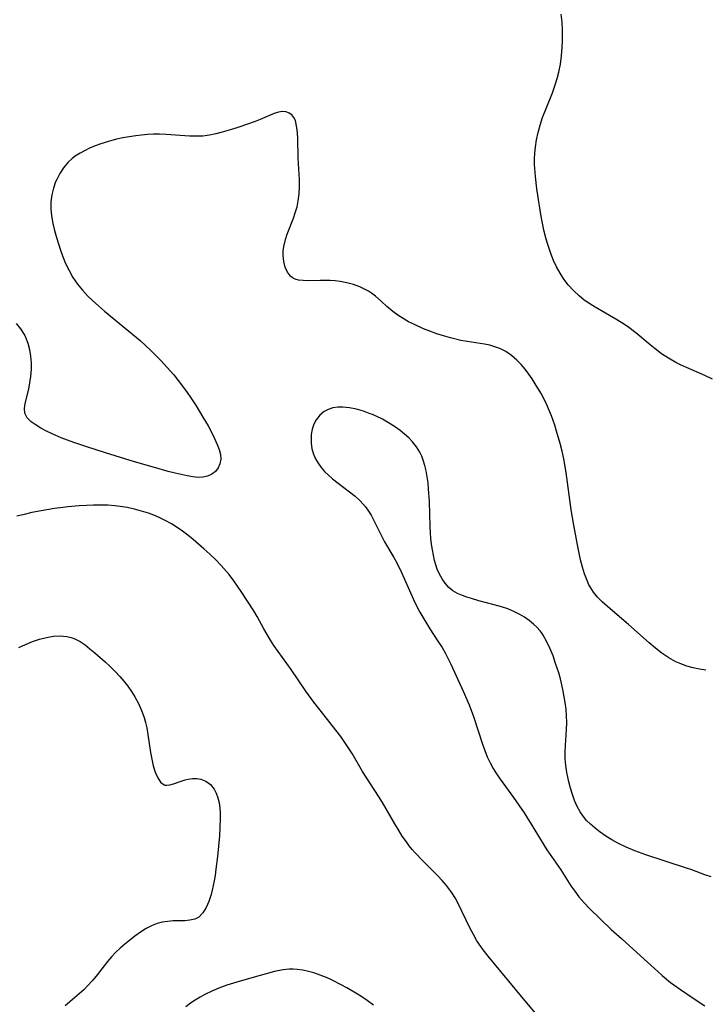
# Model space of a CAD drawing. Header units: metres. Extents: x 1073367 to 1082519, y 1569854 to 1574957.
# Tile 283 of 656: x 1076266 to 1076426, y 1572586 to 1572816. Entities that reach past the tile are written whole.
import ezdxf

# ---------------------------------------------------------------- set-up
doc = ezdxf.new("R2010")
doc.units = ezdxf.units.M
doc.layers.add('CGG_CurvaNivelLidar_v1', color=253, linetype='Continuous', lineweight=30)

msp = doc.modelspace()

# ---------------------------------------------------------------- linework, layer by layer
at = {"layer": 'CGG_CurvaNivelLidar_v1'}
for p, q in [((1076392.3981, 1572815.5366, 68.5), (1076392.1912, 1572817.3766, 68.5)), ((1076392.5094, 1572813.6656, 68.5), (1076392.3981, 1572815.5366, 68.5)), ((1076392.5308, 1572812.3334, 68.5), (1076392.5094, 1572813.6656, 68.5)), ((1076392.5079, 1572810.996, 68.5), (1076392.5308, 1572812.3334, 68.5)), ((1076392.2666, 1572807.6509, 68.5), (1076392.4427, 1572809.6568, 68.5)), ((1076392.4427, 1572809.6568, 68.5), (1076392.5079, 1572810.996, 68.5)), ((1076392.0056, 1572805.7246, 68.5), (1076392.2666, 1572807.6509, 68.5)), ((1076391.6404, 1572803.8186, 68.5), (1076392.0056, 1572805.7246, 68.5)), ((1076390.818, 1572800.8667, 68.5), (1076391.2658, 1572802.3324, 68.5)), ((1076391.2658, 1572802.3324, 68.5), (1076391.6404, 1572803.8186, 68.5)), ((1076390.1505, 1572799.0163, 68.5), (1076390.818, 1572800.8667, 68.5)), ((1076388.6748, 1572795.376, 68.5), (1076390.1505, 1572799.0163, 68.5)), ((1076387.8595, 1572793.2708, 68.5), (1076388.6748, 1572795.376, 68.5)), ((1076321.8901, 1572792.7834, 69), (1076320.7421, 1572792.3181, 69)), ((1076325.1134, 1572794.1977, 69), (1076321.8901, 1572792.7834, 69)), ((1076326.1515, 1572794.5277, 69), (1076325.1134, 1572794.1977, 69)), ((1076327.0893, 1572794.646, 69), (1076326.1515, 1572794.5277, 69)), ((1076327.9709, 1572794.5563, 69), (1076327.0893, 1572794.646, 69)), ((1076328.6706, 1572794.2932, 69), (1076327.9709, 1572794.5563, 69)), ((1076329.2707, 1572793.8581, 69), (1076328.6706, 1572794.2932, 69)), ((1076329.7456, 1572793.2595, 69), (1076329.2707, 1572793.8581, 69)), ((1076330.0965, 1572792.5208, 69), (1076329.7456, 1572793.2595, 69)), ((1076387.2644, 1572791.4447, 68.5), (1076387.8595, 1572793.2708, 68.5)), ((1076316.911, 1572790.9963, 69), (1076315.2025, 1572790.4433, 69)), ((1076320.7421, 1572792.3181, 69), (1076316.911, 1572790.9963, 69)), ((1076330.3168, 1572791.7373, 69), (1076330.0965, 1572792.5208, 69)), ((1076330.4649, 1572790.8708, 69), (1076330.3168, 1572791.7373, 69)), ((1076330.5923, 1572789.646, 69), (1076330.4649, 1572790.8708, 69)), ((1076386.8119, 1572789.7397, 68.5), (1076387.2644, 1572791.4447, 68.5)), ((1076288.3285, 1572788.1607, 69), (1076286.4649, 1572787.6781, 69)), ((1076289.8071, 1572788.4751, 69), (1076288.3285, 1572788.1607, 69)), ((1076291.2979, 1572788.7403, 69), (1076289.8071, 1572788.4751, 69)), ((1076292.7959, 1572788.9614, 69), (1076291.2979, 1572788.7403, 69)), ((1076294.1929, 1572789.1285, 69), (1076292.7959, 1572788.9614, 69)), ((1076295.5827, 1572789.2519, 69), (1076294.1929, 1572789.1285, 69)), ((1076296.9716, 1572789.3273, 69), (1076295.5827, 1572789.2519, 69)), ((1076298.3576, 1572789.3482, 69), (1076296.9716, 1572789.3273, 69)), ((1076299.9003, 1572789.3042, 69), (1076298.3576, 1572789.3482, 69)), ((1076305.3643, 1572788.9235, 69), (1076299.9003, 1572789.3042, 69)), ((1076306.949, 1572788.8709, 69), (1076305.3643, 1572788.9235, 69)), ((1076308.5198, 1572788.9255, 69), (1076306.949, 1572788.8709, 69)), ((1076310.0201, 1572789.1151, 69), (1076308.5198, 1572788.9255, 69)), ((1076311.5105, 1572789.4159, 69), (1076310.0201, 1572789.1151, 69)), ((1076312.9938, 1572789.7931, 69), (1076311.5105, 1572789.4159, 69)), ((1076315.2025, 1572790.4433, 69), (1076312.9938, 1572789.7931, 69)), ((1076330.6709, 1572788.3306, 69), (1076330.5923, 1572789.646, 69)), ((1076330.7878, 1572783.7918, 69), (1076330.6709, 1572788.3306, 69)), ((1076386.4479, 1572788.0253, 68.5), (1076386.8119, 1572789.7397, 68.5)), ((1076282.0446, 1572786.084, 69), (1076280.8102, 1572785.4885, 69)), ((1076283.3245, 1572786.6214, 69), (1076282.0446, 1572786.084, 69)), ((1076284.6409, 1572787.1053, 69), (1076283.3245, 1572786.6214, 69)), ((1076286.4649, 1572787.6781, 69), (1076284.6409, 1572787.1053, 69)), ((1076386.0163, 1572784.9279, 68.5), (1076386.1706, 1572786.3095, 68.5)), ((1076386.1706, 1572786.3095, 68.5), (1076386.4479, 1572788.0253, 68.5)), ((1076277.9693, 1572783.6468, 69), (1076276.9775, 1572782.7124, 69)), ((1076278.9033, 1572784.3538, 69), (1076277.9693, 1572783.6468, 69)), ((1076279.8329, 1572784.9471, 69), (1076278.9033, 1572784.3538, 69)), ((1076280.8102, 1572785.4885, 69), (1076279.8329, 1572784.9471, 69)), ((1076331.0308, 1572778.7781, 69), (1076330.7878, 1572783.7918, 69)), ((1076385.9469, 1572783.5495, 68.5), (1076386.0163, 1572784.9279, 68.5)), ((1076275.9641, 1572781.5042, 69), (1076275.0869, 1572780.187, 69)), ((1076276.9775, 1572782.7124, 69), (1076275.9641, 1572781.5042, 69)), ((1076385.9735, 1572782.258, 68.5), (1076385.9469, 1572783.5495, 68.5)), ((1076386.1886, 1572779.5116, 68.5), (1076385.9735, 1572782.258, 68.5)), ((1076275.0869, 1572780.187, 69), (1076274.3459, 1572778.7831, 69)), ((1076386.5202, 1572776.5768, 68.5), (1076386.1886, 1572779.5116, 68.5)), ((1076273.5648, 1572776.723, 69), (1076273.1917, 1572775.168, 69)), ((1076274.1007, 1572778.2272, 69), (1076273.5648, 1572776.723, 69)), ((1076274.3459, 1572778.7831, 69), (1076274.1007, 1572778.2272, 69)), ((1076330.9782, 1572775.4095, 69), (1076331.0532, 1572777.0397, 69)), ((1076331.0532, 1572777.0397, 69), (1076331.0308, 1572778.7781, 69)), ((1076273.1917, 1572775.168, 69), (1076272.9984, 1572773.5761, 69)), ((1076330.7835, 1572773.7979, 69), (1076330.9782, 1572775.4095, 69)), ((1076386.7244, 1572775.098, 68.5), (1076386.5202, 1572776.5768, 68.5)), ((1076387.47, 1572770.5714, 68.5), (1076386.7244, 1572775.098, 68.5)), ((1076272.9984, 1572773.5761, 69), (1076272.9992, 1572771.9462, 69)), ((1076330.0869, 1572770.9627, 69), (1076330.488, 1572772.3642, 69)), ((1076330.488, 1572772.3642, 69), (1076330.7835, 1572773.7979, 69)), ((1076272.9992, 1572771.9462, 69), (1076273.1611, 1572770.299, 69)), ((1076273.1611, 1572770.299, 69), (1076273.4683, 1572768.5247, 69)), ((1076329.6478, 1572769.7271, 69), (1076330.0869, 1572770.9627, 69)), ((1076388.1816, 1572766.9624, 68.5), (1076387.47, 1572770.5714, 68.5)), ((1076273.4683, 1572768.5247, 69), (1076273.8468, 1572766.8712, 69)), ((1076328.195, 1572766.017, 69), (1076329.6478, 1572769.7271, 69)), ((1076273.8468, 1572766.8712, 69), (1076274.2917, 1572765.2193, 69)), ((1076274.2917, 1572765.2193, 69), (1076275.2269, 1572762.2309, 69)), ((1076327.7734, 1572764.7279, 69), (1076328.195, 1572766.017, 69)), ((1076388.6078, 1572765.1797, 68.5), (1076388.1816, 1572766.9624, 68.5)), ((1076388.9922, 1572763.7965, 68.5), (1076388.6078, 1572765.1797, 68.5)), ((1076327.2664, 1572762.0598, 69), (1076327.3932, 1572763.1181, 69)), ((1076327.3932, 1572763.1181, 69), (1076327.7734, 1572764.7279, 69)), ((1076389.7857, 1572761.4496, 68.5), (1076388.9922, 1572763.7965, 68.5)), ((1076275.2269, 1572762.2309, 69), (1076275.7061, 1572760.9029, 69)), ((1076275.7061, 1572760.9029, 69), (1076276.4209, 1572759.1759, 69)), ((1076327.2461, 1572761.023, 69), (1076327.2664, 1572762.0598, 69)), ((1076327.3966, 1572759.6053, 69), (1076327.2461, 1572761.023, 69)), ((1076390.4251, 1572759.8767, 68.5), (1076389.7857, 1572761.4496, 68.5)), ((1076276.4209, 1572759.1759, 69), (1076277.2299, 1572757.4983, 69)), ((1076327.742, 1572758.2976, 69), (1076327.3966, 1572759.6053, 69)), ((1076328.2736, 1572757.1473, 69), (1076327.742, 1572758.2976, 69)), ((1076391.1405, 1572758.3487, 68.5), (1076390.4251, 1572759.8767, 68.5)), ((1076391.939, 1572756.8764, 68.5), (1076391.1405, 1572758.3487, 68.5)), ((1076277.2299, 1572757.4983, 69), (1076278.1402, 1572755.883, 69)), ((1076328.9962, 1572756.2132, 69), (1076328.2736, 1572757.1473, 69)), ((1076329.4664, 1572755.828, 69), (1076328.9962, 1572756.2132, 69)), ((1076392.818, 1572755.4943, 68.5), (1076391.939, 1572756.8764, 68.5)), ((1076278.1402, 1572755.883, 69), (1076279.1684, 1572754.3476, 69)), ((1076279.1684, 1572754.3476, 69), (1076280.3565, 1572752.8779, 69)), ((1076330.0824, 1572755.5023, 69), (1076329.4664, 1572755.828, 69)), ((1076330.8211, 1572755.282, 69), (1076330.0824, 1572755.5023, 69)), ((1076331.9492, 1572755.1399, 69), (1076330.8211, 1572755.282, 69)), ((1076333.1834, 1572755.1205, 69), (1076331.9492, 1572755.1399, 69)), ((1076335.8791, 1572755.2036, 69), (1076333.1834, 1572755.1205, 69)), ((1076337.0608, 1572755.2029, 69), (1076335.8791, 1572755.2036, 69)), ((1076338.2637, 1572755.1586, 69), (1076337.0608, 1572755.2029, 69)), ((1076339.427, 1572755.0691, 69), (1076338.2637, 1572755.1586, 69)), ((1076340.5904, 1572754.925, 69), (1076339.427, 1572755.0691, 69)), ((1076342.1592, 1572754.6278, 69), (1076340.5904, 1572754.925, 69)), ((1076343.694, 1572754.2142, 69), (1076342.1592, 1572754.6278, 69)), ((1076345.1758, 1572753.682, 69), (1076343.694, 1572754.2142, 69)), ((1076346.5835, 1572753.0223, 69), (1076345.1758, 1572753.682, 69)), ((1076393.7994, 1572754.1952, 68.5), (1076392.818, 1572755.4943, 68.5)), ((1076395.0417, 1572752.8392, 68.5), (1076393.7994, 1572754.1952, 68.5)), ((1076280.3565, 1572752.8779, 69), (1076281.5384, 1572751.6127, 69)), ((1076281.5384, 1572751.6127, 69), (1076282.7909, 1572750.4005, 69)), ((1076347.174, 1572752.6868, 69), (1076346.5835, 1572753.0223, 69)), ((1076347.8907, 1572752.2171, 69), (1076347.174, 1572752.6868, 69)), ((1076348.8221, 1572751.5081, 69), (1076347.8907, 1572752.2171, 69)), ((1076350.1644, 1572750.3372, 69), (1076348.8221, 1572751.5081, 69)), ((1076396.3954, 1572751.59, 68.5), (1076395.0417, 1572752.8392, 68.5)), ((1076397.6043, 1572750.6098, 68.5), (1076396.3954, 1572751.59, 68.5)), ((1076282.7909, 1572750.4005, 69), (1076284.0955, 1572749.2284, 69)), ((1076284.0955, 1572749.2284, 69), (1076285.488, 1572748.0433, 69)), ((1076351.4926, 1572749.1191, 69), (1076350.1644, 1572750.3372, 69)), ((1076352.8778, 1572747.9372, 69), (1076351.4926, 1572749.1191, 69)), ((1076398.8724, 1572749.7063, 68.5), (1076397.6043, 1572750.6098, 68.5)), ((1076400.1177, 1572748.9327, 68.5), (1076398.8724, 1572749.7063, 68.5)), ((1076285.488, 1572748.0433, 69), (1076291.2167, 1572743.3639, 69)), ((1076354.0452, 1572747.08, 69), (1076352.8778, 1572747.9372, 69)), ((1076355.2786, 1572746.2871, 69), (1076354.0452, 1572747.08, 69)), ((1076404.9795, 1572746.1686, 68.5), (1076400.1177, 1572748.9327, 68.5)), ((1076265.9398, 1572743.8814, 69), (1076264.9307, 1572745.1486, 69)), ((1076356.5652, 1572745.5509, 69), (1076355.2786, 1572746.2871, 69)), ((1076357.8951, 1572744.8662, 69), (1076356.5652, 1572745.5509, 69)), ((1076359.9998, 1572743.9177, 69), (1076357.8951, 1572744.8662, 69)), ((1076406.3634, 1572745.3161, 68.5), (1076404.9795, 1572746.1686, 68.5)), ((1076407.7122, 1572744.4115, 68.5), (1076406.3634, 1572745.3161, 68.5)), ((1076266.7877, 1572742.5312, 69), (1076265.9398, 1572743.8814, 69)), ((1076267.1289, 1572741.8366, 69), (1076266.7877, 1572742.5312, 69)), ((1076291.2167, 1572743.3639, 69), (1076293.8255, 1572741.1471, 69)), ((1076361.5498, 1572743.307, 69), (1076359.9998, 1572743.9177, 69)), ((1076363.1237, 1572742.7465, 69), (1076361.5498, 1572743.307, 69)), ((1076364.7144, 1572742.2347, 69), (1076363.1237, 1572742.7465, 69)), ((1076366.3156, 1572741.7731, 69), (1076364.7144, 1572742.2347, 69)), ((1076409.623, 1572742.9543, 68.5), (1076407.7122, 1572744.4115, 68.5)), ((1076412.9834, 1572740.1455, 68.5), (1076409.623, 1572742.9543, 68.5)), ((1076267.6567, 1572740.441, 69), (1076267.1289, 1572741.8366, 69)), ((1076268.0365, 1572738.9859, 69), (1076267.6567, 1572740.441, 69)), ((1076293.8255, 1572741.1471, 69), (1076295.0947, 1572740.0007, 69)), ((1076295.0947, 1572740.0007, 69), (1076296.3113, 1572738.8403, 69)), ((1076368.727, 1572741.1945, 69), (1076366.3156, 1572741.7731, 69)), ((1076370.2279, 1572740.9231, 69), (1076368.727, 1572741.1945, 69)), ((1076374.2776, 1572740.2899, 69), (1076370.2279, 1572740.9231, 69)), ((1076375.5178, 1572740.0345, 69), (1076374.2776, 1572740.2899, 69)), ((1076376.722, 1572739.7079, 69), (1076375.5178, 1572740.0345, 69)), ((1076414.1216, 1572739.2299, 68.5), (1076412.9834, 1572740.1455, 68.5)), ((1076268.2869, 1572737.4911, 69), (1076268.0365, 1572738.9859, 69)), ((1076296.3113, 1572738.8403, 69), (1076298.6759, 1572736.448, 69)), ((1076377.8782, 1572739.2813, 69), (1076376.722, 1572739.7079, 69)), ((1076379.2831, 1572738.5515, 69), (1076377.8782, 1572739.2813, 69)), ((1076380.5979, 1572737.6442, 69), (1076379.2831, 1572738.5515, 69)), ((1076381.8288, 1572736.5915, 69), (1076380.5979, 1572737.6442, 69)), ((1076415.6733, 1572738.0788, 68.5), (1076414.1216, 1572739.2299, 68.5)), ((1076417.281, 1572737.0108, 68.5), (1076415.6733, 1572738.0788, 68.5)), ((1076268.4192, 1572735.9748, 69), (1076268.2869, 1572737.4911, 69)), ((1076268.4372, 1572734.454, 69), (1076268.4192, 1572735.9748, 69)), ((1076298.6759, 1572736.448, 69), (1076300.1488, 1572734.8836, 69)), ((1076382.8352, 1572735.5734, 69), (1076381.8288, 1572736.5915, 69)), ((1076383.7813, 1572734.4776, 69), (1076382.8352, 1572735.5734, 69)), ((1076418.9481, 1572736.0424, 68.5), (1076417.281, 1572737.0108, 68.5)), ((1076420.1086, 1572735.453, 68.5), (1076418.9481, 1572736.0424, 68.5)), ((1076421.498, 1572734.814, 68.5), (1076420.1086, 1572735.453, 68.5)), ((1076268.3208, 1572732.739, 69), (1076268.4372, 1572734.454, 69)), ((1076300.1488, 1572734.8836, 69), (1076301.7031, 1572733.0989, 69)), ((1076301.7031, 1572733.0989, 69), (1076302.7243, 1572731.8296, 69)), ((1076384.6674, 1572733.3153, 69), (1076383.7813, 1572734.4776, 69)), ((1076385.4275, 1572732.2014, 69), (1076384.6674, 1572733.3153, 69)), ((1076425.7317, 1572732.9975, 68.5), (1076421.498, 1572734.814, 68.5)), ((1076427.5613, 1572732.1309, 68.5), (1076425.7317, 1572732.9975, 68.5)), ((1076267.8128, 1572729.7956, 69), (1076268.105, 1572731.2413, 69)), ((1076268.105, 1572731.2413, 69), (1076268.3208, 1572732.739, 69)), ((1076302.7243, 1572731.8296, 69), (1076304.6684, 1572729.2069, 69)), ((1076386.1558, 1572731.0543, 69), (1076385.4275, 1572732.2014, 69)), ((1076387.4961, 1572728.7956, 69), (1076386.1558, 1572731.0543, 69)), ((1076267.0107, 1572726.4509, 69), (1076267.8128, 1572729.7956, 69)), ((1076304.6684, 1572729.2069, 69), (1076305.8084, 1572727.5499, 69)), ((1076388.1208, 1572727.6301, 69), (1076387.4961, 1572728.7956, 69)), ((1076266.8352, 1572725.2367, 69), (1076267.0107, 1572726.4509, 69)), ((1076305.8084, 1572727.5499, 69), (1076306.9085, 1572725.873, 69)), ((1076388.8303, 1572726.1523, 69), (1076388.1208, 1572727.6301, 69)), ((1076389.4793, 1572724.6369, 69), (1076388.8303, 1572726.1523, 69)), ((1076266.9355, 1572724.1486, 69), (1076266.8352, 1572725.2367, 69)), ((1076267.478, 1572723.1079, 69), (1076266.9355, 1572724.1486, 69)), ((1076306.9085, 1572725.873, 69), (1076308.5208, 1572723.271, 69)), ((1076336.8249, 1572724.5466, 69.5), (1076335.7946, 1572723.6989, 69.5)), ((1076337.779, 1572725.0559, 69.5), (1076336.8249, 1572724.5466, 69.5)), ((1076338.8241, 1572725.3961, 69.5), (1076337.779, 1572725.0559, 69.5)), ((1076339.9892, 1572725.5631, 69.5), (1076338.8241, 1572725.3961, 69.5)), ((1076341.2154, 1572725.5686, 69.5), (1076339.9892, 1572725.5631, 69.5)), ((1076342.7721, 1572725.4023, 69.5), (1076341.2154, 1572725.5686, 69.5)), ((1076344.3697, 1572725.0808, 69.5), (1076342.7721, 1572725.4023, 69.5)), ((1076345.9852, 1572724.6284, 69.5), (1076344.3697, 1572725.0808, 69.5)), ((1076347.5975, 1572724.0578, 69.5), (1076345.9852, 1572724.6284, 69.5)), ((1076348.1598, 1572723.83, 69.5), (1076347.5975, 1572724.0578, 69.5)), ((1076348.9654, 1572723.4762, 69.5), (1076348.1598, 1572723.83, 69.5)), ((1076389.9067, 1572723.5467, 69), (1076389.4793, 1572724.6369, 69)), ((1076268.4005, 1572722.1679, 69), (1076267.478, 1572723.1079, 69)), ((1076269.2835, 1572721.5076, 69), (1076268.4005, 1572722.1679, 69)), ((1076270.6075, 1572720.6859, 69), (1076269.2835, 1572721.5076, 69)), ((1076308.5208, 1572723.271, 69), (1076309.6965, 1572721.2302, 69)), ((1076334.4211, 1572721.5778, 69.5), (1076334.0457, 1572720.4099, 69.5)), ((1076334.9644, 1572722.6468, 69.5), (1076334.4211, 1572721.5778, 69.5)), ((1076335.7946, 1572723.6989, 69.5), (1076334.9644, 1572722.6468, 69.5)), ((1076350.4379, 1572722.7462, 69.5), (1076348.9654, 1572723.4762, 69.5)), ((1076351.8711, 1572721.9354, 69.5), (1076350.4379, 1572722.7462, 69.5)), ((1076353.2569, 1572721.0546, 69.5), (1076351.8711, 1572721.9354, 69.5)), ((1076390.6853, 1572721.3494, 69), (1076389.9067, 1572723.5467, 69)), ((1076272.0835, 1572719.8963, 69), (1076270.6075, 1572720.6859, 69)), ((1076273.9663, 1572719.0119, 69), (1076272.0835, 1572719.8963, 69)), ((1076309.6965, 1572721.2302, 69), (1076310.4918, 1572719.7432, 69)), ((1076310.4918, 1572719.7432, 69), (1076311.2134, 1572718.2811, 69)), ((1076333.8295, 1572719.1756, 69.5), (1076333.7773, 1572718.4856, 69.5)), ((1076334.0457, 1572720.4099, 69.5), (1076333.8295, 1572719.1756, 69.5)), ((1076354.5838, 1572720.1085, 69.5), (1076353.2569, 1572721.0546, 69.5)), ((1076355.6121, 1572719.2874, 69.5), (1076354.5838, 1572720.1085, 69.5)), ((1076356.5786, 1572718.4157, 69.5), (1076355.6121, 1572719.2874, 69.5)), ((1076391.137, 1572719.9374, 69), (1076390.6853, 1572721.3494, 69)), ((1076391.9561, 1572717.0813, 69), (1076391.137, 1572719.9374, 69)), ((1076275.3836, 1572718.4211, 69), (1076273.9663, 1572719.0119, 69)), ((1076276.8483, 1572717.8597, 69), (1076275.3836, 1572718.4211, 69)), ((1076278.3487, 1572717.3218, 69), (1076276.8483, 1572717.8597, 69)), ((1076281.3652, 1572716.3137, 69), (1076278.3487, 1572717.3218, 69)), ((1076311.2134, 1572718.2811, 69), (1076311.8391, 1572716.8609, 69)), ((1076311.8391, 1572716.8609, 69), (1076312.2803, 1572715.6645, 69)), ((1076333.7773, 1572718.4856, 69.5), (1076333.7984, 1572717.168, 69.5)), ((1076333.7984, 1572717.168, 69.5), (1076333.9816, 1572715.8524, 69.5)), ((1076357.4681, 1572717.4845, 69.5), (1076356.5786, 1572718.4157, 69.5)), ((1076358.3893, 1572716.3111, 69.5), (1076357.4681, 1572717.4845, 69.5)), ((1076392.41, 1572715.2872, 69), (1076391.9561, 1572717.0813, 69)), ((1076285.7599, 1572714.9216, 69), (1076281.3652, 1572716.3137, 69)), ((1076292.515, 1572712.8431, 69), (1076285.7599, 1572714.9216, 69)), ((1076312.2803, 1572715.6645, 69), (1076312.5739, 1572714.5177, 69)), ((1076333.9816, 1572715.8524, 69.5), (1076334.3443, 1572714.5655, 69.5)), ((1076334.3443, 1572714.5655, 69.5), (1076334.8123, 1572713.4998, 69.5)), ((1076359.1722, 1572715.0484, 69.5), (1076358.3893, 1572716.3111, 69.5)), ((1076359.6123, 1572714.1575, 69.5), (1076359.1722, 1572715.0484, 69.5)), ((1076392.8115, 1572713.4798, 69), (1076392.41, 1572715.2872, 69)), ((1076297.1586, 1572711.4772, 69), (1076292.515, 1572712.8431, 69)), ((1076312.4858, 1572712.3681, 69), (1076312.0599, 1572711.4083, 69)), ((1076312.6618, 1572713.4257, 69), (1076312.4858, 1572712.3681, 69)), ((1076312.5739, 1572714.5177, 69), (1076312.6618, 1572713.4257, 69)), ((1076334.8123, 1572713.4998, 69.5), (1076335.4086, 1572712.477, 69.5)), ((1076335.4086, 1572712.477, 69.5), (1076336.1142, 1572711.5002, 69.5)), ((1076359.9861, 1572713.2328, 69.5), (1076359.6123, 1572714.1575, 69.5)), ((1076360.3822, 1572711.9704, 69.5), (1076359.9861, 1572713.2328, 69.5)), ((1076393.3677, 1572710.3264, 69), (1076392.8115, 1572713.4798, 69)), ((1076300.3843, 1572710.5642, 69), (1076297.1586, 1572711.4772, 69)), ((1076301.9968, 1572710.1451, 69), (1076300.3843, 1572710.5642, 69)), ((1076303.4434, 1572709.8091, 69), (1076301.9968, 1572710.1451, 69)), ((1076311.4136, 1572710.5827, 69), (1076310.5865, 1572709.9382, 69)), ((1076312.0599, 1572711.4083, 69), (1076311.4136, 1572710.5827, 69)), ((1076336.1142, 1572711.5002, 69.5), (1076336.9238, 1572710.5608, 69.5)), ((1076336.9238, 1572710.5608, 69.5), (1076337.8125, 1572709.6721, 69.5)), ((1076360.687, 1572710.6668, 69.5), (1076360.3822, 1572711.9704, 69.5)), ((1076360.9252, 1572709.2916, 69.5), (1076360.687, 1572710.6668, 69.5)), ((1076394.5447, 1572701.5739, 69), (1076393.3677, 1572710.3264, 69)), ((1076304.8427, 1572709.5225, 69), (1076303.4434, 1572709.8091, 69)), ((1076306.1327, 1572709.303, 69), (1076304.8427, 1572709.5225, 69)), ((1076307.3575, 1572709.184, 69), (1076306.1327, 1572709.303, 69)), ((1076308.5098, 1572709.2228, 69), (1076307.3575, 1572709.184, 69)), ((1076309.6069, 1572709.4779, 69), (1076308.5098, 1572709.2228, 69)), ((1076310.5865, 1572709.9382, 69), (1076309.6069, 1572709.4779, 69)), ((1076337.8125, 1572709.6721, 69.5), (1076338.7659, 1572708.8345, 69.5)), ((1076338.7659, 1572708.8345, 69.5), (1076340.0738, 1572707.818, 69.5)), ((1076340.0738, 1572707.818, 69.5), (1076342.7643, 1572705.826, 69.5)), ((1076361.1032, 1572707.8906, 69.5), (1076360.9252, 1572709.2916, 69.5)), ((1076361.2348, 1572706.4705, 69.5), (1076361.1032, 1572707.8906, 69.5)), ((1076342.7643, 1572705.826, 69.5), (1076344.0624, 1572704.7748, 69.5)), ((1076361.4044, 1572703.5626, 69.5), (1076361.2348, 1572706.4705, 69.5)), ((1076344.0624, 1572704.7748, 69.5), (1076345.2764, 1572703.6578, 69.5)), ((1076345.2764, 1572703.6578, 69.5), (1076346.5085, 1572702.2666, 69.5)), ((1076361.5927, 1572697.6369, 69.5), (1076361.4044, 1572703.5626, 69.5)), ((1076268.5076, 1572700.9307, 69.5), (1076266.7732, 1572700.5367, 69.5)), ((1076270.686, 1572701.3603, 69.5), (1076268.5076, 1572700.9307, 69.5)), ((1076273.8559, 1572701.8658, 69.5), (1076270.686, 1572701.3603, 69.5)), ((1076277.0427, 1572702.2632, 69.5), (1076273.8559, 1572701.8658, 69.5)), ((1076279.6266, 1572702.5057, 69.5), (1076277.0427, 1572702.2632, 69.5)), ((1076281.2933, 1572702.6133, 69.5), (1076279.6266, 1572702.5057, 69.5)), ((1076282.9582, 1572702.6784, 69.5), (1076281.2933, 1572702.6133, 69.5)), ((1076284.6192, 1572702.6952, 69.5), (1076282.9582, 1572702.6784, 69.5)), ((1076286.2738, 1572702.6541, 69.5), (1076284.6192, 1572702.6952, 69.5)), ((1076287.9189, 1572702.5409, 69.5), (1076286.2738, 1572702.6541, 69.5)), ((1076289.1535, 1572702.3964, 69.5), (1076287.9189, 1572702.5409, 69.5)), ((1076290.8371, 1572702.1115, 69.5), (1076289.1535, 1572702.3964, 69.5)), ((1076292.5034, 1572701.7408, 69.5), (1076290.8371, 1572702.1115, 69.5)), ((1076294.1503, 1572701.2951, 69.5), (1076292.5034, 1572701.7408, 69.5)), ((1076295.7742, 1572700.7792, 69.5), (1076294.1503, 1572701.2951, 69.5)), ((1076297.0331, 1572700.322, 69.5), (1076295.7742, 1572700.7792, 69.5)), ((1076346.5085, 1572702.2666, 69.5), (1076347.175, 1572701.3198, 69.5)), ((1076347.175, 1572701.3198, 69.5), (1076347.7775, 1572700.3246, 69.5)), ((1076395.1196, 1572697.9989, 69), (1076394.5447, 1572701.5739, 69)), ((1076266.7732, 1572700.5367, 69.5), (1076265.0529, 1572700.0997, 69.5)), ((1076298.2689, 1572699.8109, 69.5), (1076297.0331, 1572700.322, 69.5)), ((1076299.7229, 1572699.1113, 69.5), (1076298.2689, 1572699.8109, 69.5)), ((1076301.1356, 1572698.3282, 69.5), (1076299.7229, 1572699.1113, 69.5)), ((1076347.7775, 1572700.3246, 69.5), (1076348.4546, 1572699.0683, 69.5)), ((1076348.4546, 1572699.0683, 69.5), (1076350.3781, 1572695.1772, 69.5)), ((1076302.506, 1572697.469, 69.5), (1076301.1356, 1572698.3282, 69.5)), ((1076303.7706, 1572696.5855, 69.5), (1076302.506, 1572697.469, 69.5)), ((1076305.0008, 1572695.6504, 69.5), (1076303.7706, 1572696.5855, 69.5)), ((1076361.6617, 1572696.2641, 69.5), (1076361.5927, 1572697.6369, 69.5)), ((1076361.7677, 1572694.9014, 69.5), (1076361.6617, 1572696.2641, 69.5)), ((1076395.9817, 1572693.4285, 69), (1076395.1196, 1572697.9989, 69)), ((1076306.2018, 1572694.6756, 69.5), (1076305.0008, 1572695.6504, 69.5)), ((1076308.7447, 1572692.4541, 69.5), (1076306.2018, 1572694.6756, 69.5)), ((1076350.3781, 1572695.1772, 69.5), (1076350.9341, 1572694.13, 69.5)), ((1076350.9341, 1572694.13, 69.5), (1076353.0903, 1572690.4674, 69.5)), ((1076361.9179, 1572693.5562, 69.5), (1076361.7677, 1572694.9014, 69.5)), ((1076310.1284, 1572691.1965, 69.5), (1076308.7447, 1572692.4541, 69.5)), ((1076362.1116, 1572692.2687, 69.5), (1076361.9179, 1572693.5562, 69.5)), ((1076362.3514, 1572691.0075, 69.5), (1076362.1116, 1572692.2687, 69.5)), ((1076396.7498, 1572689.8949, 69), (1076395.9817, 1572693.4285, 69)), ((1076311.4823, 1572689.9108, 69.5), (1076310.1284, 1572691.1965, 69.5)), ((1076312.7854, 1572688.5799, 69.5), (1076311.4823, 1572689.9108, 69.5)), ((1076353.0903, 1572690.4674, 69.5), (1076353.7757, 1572689.2282, 69.5)), ((1076362.6371, 1572689.7784, 69.5), (1076362.3514, 1572691.0075, 69.5)), ((1076362.9229, 1572688.7526, 69.5), (1076362.6371, 1572689.7784, 69.5)), ((1076397.1669, 1572688.2346, 69), (1076396.7498, 1572689.8949, 69)), ((1076313.4106, 1572687.8899, 69.5), (1076312.7854, 1572688.5799, 69.5)), ((1076314.5979, 1572686.4679, 69.5), (1076313.4106, 1572687.8899, 69.5)), ((1076353.7757, 1572689.2282, 69.5), (1076354.8605, 1572686.9682, 69.5)), ((1076354.8605, 1572686.9682, 69.5), (1076357.6935, 1572680.6711, 69.5)), ((1076363.2589, 1572687.7628, 69.5), (1076362.9229, 1572688.7526, 69.5)), ((1076363.7701, 1572686.5804, 69.5), (1076363.2589, 1572687.7628, 69.5)), ((1076397.6501, 1572686.6185, 69), (1076397.1669, 1572688.2346, 69)), ((1076315.721, 1572684.9939, 69.5), (1076314.5979, 1572686.4679, 69.5)), ((1076317.4551, 1572682.486, 69.5), (1076315.721, 1572684.9939, 69.5)), ((1076364.3765, 1572685.4756, 69.5), (1076363.7701, 1572686.5804, 69.5)), ((1076365.0722, 1572684.4597, 69.5), (1076364.3765, 1572685.4756, 69.5)), ((1076398.2331, 1572685.0641, 69), (1076397.6501, 1572686.6185, 69)), ((1076398.6821, 1572684.1004, 69), (1076398.2331, 1572685.0641, 69)), ((1076320.3766, 1572677.9799, 69.5), (1076317.4551, 1572682.486, 69.5)), ((1076365.9265, 1572683.4802, 69.5), (1076365.0722, 1572684.4597, 69.5)), ((1076366.9037, 1572682.657, 69.5), (1076365.9265, 1572683.4802, 69.5)), ((1076367.9598, 1572682.0406, 69.5), (1076366.9037, 1572682.657, 69.5)), ((1076398.9691, 1572683.5656, 69), (1076398.6821, 1572684.1004, 69)), ((1076399.7642, 1572682.3253, 69), (1076398.9691, 1572683.5656, 69)), ((1076357.6935, 1572680.6711, 69.5), (1076358.4181, 1572679.1596, 69.5)), ((1076369.1208, 1572681.5453, 69.5), (1076367.9598, 1572682.0406, 69.5)), ((1076370.1544, 1572681.1874, 69.5), (1076369.1208, 1572681.5453, 69.5)), ((1076371.2306, 1572680.8577, 69.5), (1076370.1544, 1572681.1874, 69.5)), ((1076372.9793, 1572680.363, 69.5), (1076371.2306, 1572680.8577, 69.5)), ((1076376.5332, 1572679.4342, 69.5), (1076372.9793, 1572680.363, 69.5)), ((1076400.7145, 1572681.1602, 69), (1076399.7642, 1572682.3253, 69)), ((1076401.7772, 1572680.071, 69), (1076400.7145, 1572681.1602, 69)), ((1076403.6222, 1572678.4239, 69), (1076401.7772, 1572680.071, 69)), ((1076321.1696, 1572676.6445, 69.5), (1076320.3766, 1572677.9799, 69.5)), ((1076358.4181, 1572679.1596, 69.5), (1076359.1847, 1572677.7148, 69.5)), ((1076378.2831, 1572678.9354, 69.5), (1076376.5332, 1572679.4342, 69.5)), ((1076379.7384, 1572678.4353, 69.5), (1076378.2831, 1572678.9354, 69.5)), ((1076381.1541, 1572677.8515, 69.5), (1076379.7384, 1572678.4353, 69.5)), ((1076382.5153, 1572677.1756, 69.5), (1076381.1541, 1572677.8515, 69.5)), ((1076407.9075, 1572674.8253, 69), (1076403.6222, 1572678.4239, 69)), ((1076322.7313, 1572673.7675, 69.5), (1076321.1696, 1572676.6445, 69.5)), ((1076359.1847, 1572677.7148, 69.5), (1076361.5082, 1572673.8075, 69.5)), ((1076383.6611, 1572676.4933, 69.5), (1076382.5153, 1572677.1756, 69.5)), ((1076384.7449, 1572675.7341, 69.5), (1076383.6611, 1572676.4933, 69.5)), ((1076385.7587, 1572674.9001, 69.5), (1076384.7449, 1572675.7341, 69.5)), ((1076323.4788, 1572672.4612, 69.5), (1076322.7313, 1572673.7675, 69.5)), ((1076361.5082, 1572673.8075, 69.5), (1076363.4201, 1572670.9462, 69.5)), ((1076386.5483, 1572674.1401, 69.5), (1076385.7587, 1572674.9001, 69.5)), ((1076387.2705, 1572673.3214, 69.5), (1076386.5483, 1572674.1401, 69.5)), ((1076387.7247, 1572672.7195, 69.5), (1076387.2705, 1572673.3214, 69.5)), ((1076412.749, 1572670.5136, 69), (1076407.9075, 1572674.8253, 69)), ((1076268.7183, 1572670.8309, 69.5), (1076270.3427, 1572671.388, 69.5)), ((1076270.3427, 1572671.388, 69.5), (1076271.961, 1572671.8005, 69.5)), ((1076271.961, 1572671.8005, 69.5), (1076273.5707, 1572672.0572, 69.5)), ((1076273.5707, 1572672.0572, 69.5), (1076275.1542, 1572672.1365, 69.5)), ((1076275.1542, 1572672.1365, 69.5), (1076276.692, 1572672.0035, 69.5)), ((1076276.692, 1572672.0035, 69.5), (1076277.7567, 1572671.7504, 69.5)), ((1076277.7567, 1572671.7504, 69.5), (1076278.5937, 1572671.4355, 69.5)), ((1076278.5937, 1572671.4355, 69.5), (1076279.798, 1572670.8054, 69.5)), ((1076324.2693, 1572671.173, 69.5), (1076323.4788, 1572672.4612, 69.5)), ((1076325.1026, 1572669.9067, 69.5), (1076324.2693, 1572671.173, 69.5)), ((1076363.4201, 1572670.9462, 69.5), (1076364.3755, 1572669.4569, 69.5)), ((1076388.0034, 1572672.3092, 69.5), (1076387.7247, 1572672.7195, 69.5)), ((1076388.8804, 1572670.7778, 69.5), (1076388.0034, 1572672.3092, 69.5)), ((1076265.4599, 1572669.4035, 69.5), (1076267.0857, 1572670.155, 69.5)), ((1076267.0857, 1572670.155, 69.5), (1076268.7183, 1572670.8309, 69.5)), ((1076279.798, 1572670.8054, 69.5), (1076280.9624, 1572670.0296, 69.5)), ((1076280.9624, 1572670.0296, 69.5), (1076282.1056, 1572669.1514, 69.5)), ((1076282.1056, 1572669.1514, 69.5), (1076283.2445, 1572668.2075, 69.5)), ((1076329.1456, 1572664.3016, 69.5), (1076325.1026, 1572669.9067, 69.5)), ((1076364.3755, 1572669.4569, 69.5), (1076365.0996, 1572668.1791, 69.5)), ((1076389.6291, 1572669.1473, 69.5), (1076388.8804, 1572670.7778, 69.5)), ((1076390.2923, 1572667.4498, 69.5), (1076389.6291, 1572669.1473, 69.5)), ((1076414.2151, 1572669.282, 69), (1076412.749, 1572670.5136, 69)), ((1076415.7508, 1572668.0982, 69), (1076414.2151, 1572669.282, 69)), ((1076283.2445, 1572668.2075, 69.5), (1076285.65, 1572666.1089, 69.5)), ((1076365.0996, 1572668.1791, 69.5), (1076366.4429, 1572665.4949, 69.5)), ((1076390.9049, 1572665.7111, 69.5), (1076390.2923, 1572667.4498, 69.5)), ((1076417.3386, 1572667.0238, 69), (1076415.7508, 1572668.0982, 69)), ((1076418.9969, 1572666.1024, 69), (1076417.3386, 1572667.0238, 69)), ((1076285.65, 1572666.1089, 69.5), (1076286.8384, 1572665.0038, 69.5)), ((1076286.8384, 1572665.0038, 69.5), (1076287.9967, 1572663.8546, 69.5)), ((1076332.5665, 1572659.2362, 69.5), (1076329.1456, 1572664.3016, 69.5)), ((1076366.4429, 1572665.4949, 69.5), (1076369.3374, 1572659.2168, 69.5)), ((1076391.6183, 1572663.5112, 69.5), (1076390.9049, 1572665.7111, 69.5)), ((1076420.1324, 1572665.6018, 69), (1076418.9969, 1572666.1024, 69)), ((1076421.5499, 1572665.0987, 69), (1076420.1324, 1572665.6018, 69)), ((1076423.0036, 1572664.6951, 69), (1076421.5499, 1572665.0987, 69)), ((1076424.4842, 1572664.3829, 69), (1076423.0036, 1572664.6951, 69)), ((1076425.9838, 1572664.1594, 69), (1076424.4842, 1572664.3829, 69)), ((1076287.9967, 1572663.8546, 69.5), (1076289.0866, 1572662.6765, 69.5)), ((1076289.0866, 1572662.6765, 69.5), (1076290.0473, 1572661.5412, 69.5)), ((1076392.0187, 1572662.0983, 69.5), (1076391.6183, 1572663.5112, 69.5)), ((1076392.3757, 1572660.6713, 69.5), (1076392.0187, 1572662.0983, 69.5)), ((1076290.0473, 1572661.5412, 69.5), (1076290.9585, 1572660.3669, 69.5)), ((1076290.9585, 1572660.3669, 69.5), (1076291.8138, 1572659.155, 69.5)), ((1076392.6905, 1572659.2352, 69.5), (1076392.3757, 1572660.6713, 69.5)), ((1076291.8138, 1572659.155, 69.5), (1076292.6039, 1572657.9049, 69.5)), ((1076292.6039, 1572657.9049, 69.5), (1076293.4552, 1572656.3461, 69.5)), ((1076334.4155, 1572656.6568, 69.5), (1076332.5665, 1572659.2362, 69.5)), ((1076369.3374, 1572659.2168, 69.5), (1076370.7213, 1572656.0117, 69.5)), ((1076393.1669, 1572656.5679, 69.5), (1076392.6905, 1572659.2352, 69.5)), ((1076293.4552, 1572656.3461, 69.5), (1076294.1861, 1572654.7356, 69.5)), ((1076294.1861, 1572654.7356, 69.5), (1076294.7809, 1572653.0778, 69.5)), ((1076336.733, 1572653.6591, 69.5), (1076334.4155, 1572656.6568, 69.5)), ((1076370.7213, 1572656.0117, 69.5), (1076371.7356, 1572653.3281, 69.5)), ((1076393.365, 1572655.0268, 69.5), (1076393.1669, 1572656.5679, 69.5)), ((1076393.4763, 1572653.4825, 69.5), (1076393.365, 1572655.0268, 69.5)), ((1076294.7809, 1572653.0778, 69.5), (1076295.1136, 1572651.8711, 69.5)), ((1076339.5657, 1572650.1305, 69.5), (1076336.733, 1572653.6591, 69.5)), ((1076371.7356, 1572653.3281, 69.5), (1076373.8299, 1572646.8591, 69.5)), ((1076393.4816, 1572651.8725, 69.5), (1076393.4763, 1572653.4825, 69.5)), ((1076295.1136, 1572651.8711, 69.5), (1076295.384, 1572650.6489, 69.5)), ((1076295.384, 1572650.6489, 69.5), (1076295.6595, 1572649.1149, 69.5)), ((1076340.7275, 1572648.5972, 69.5), (1076339.5657, 1572650.1305, 69.5)), ((1076393.1713, 1572646.5533, 69.5), (1076393.408, 1572650.258, 69.5)), ((1076393.408, 1572650.258, 69.5), (1076393.4816, 1572651.8725, 69.5)), ((1076295.6595, 1572649.1149, 69.5), (1076296.2903, 1572644.8721, 69.5)), ((1076341.8358, 1572647.0258, 69.5), (1076340.7275, 1572648.5972, 69.5)), ((1076343.35, 1572644.6335, 69.5), (1076341.8358, 1572647.0258, 69.5)), ((1076373.8299, 1572646.8591, 69.5), (1076374.359, 1572645.3715, 69.5)), ((1076393.1229, 1572644.9928, 69.5), (1076393.1713, 1572646.5533, 69.5)), ((1076296.2903, 1572644.8721, 69.5), (1076296.4898, 1572643.7079, 69.5)), ((1076296.4898, 1572643.7079, 69.5), (1076296.9102, 1572641.8107, 69.5)), ((1076345.7668, 1572640.4673, 69.5), (1076343.35, 1572644.6335, 69.5)), ((1076374.359, 1572645.3715, 69.5), (1076374.9471, 1572643.9158, 69.5)), ((1076374.9471, 1572643.9158, 69.5), (1076375.6089, 1572642.5124, 69.5)), ((1076393.1517, 1572643.4381, 69.5), (1076393.1229, 1572644.9928, 69.5)), ((1076393.2914, 1572641.8284, 69.5), (1076393.1517, 1572643.4381, 69.5)), ((1076296.9102, 1572641.8107, 69.5), (1076297.3804, 1572640.2805, 69.5)), ((1076375.6089, 1572642.5124, 69.5), (1076376.3444, 1572641.1517, 69.5)), ((1076376.3444, 1572641.1517, 69.5), (1076377.1094, 1572639.8895, 69.5)), ((1076393.5291, 1572640.2311, 69.5), (1076393.2914, 1572641.8284, 69.5)), ((1076297.3804, 1572640.2805, 69.5), (1076297.9466, 1572638.9693, 69.5)), ((1076297.9466, 1572638.9693, 69.5), (1076298.6204, 1572637.9574, 69.5)), ((1076304.3584, 1572638.4987, 69.5), (1076305.084, 1572638.6607, 69.5)), ((1076305.084, 1572638.6607, 69.5), (1076306.0785, 1572638.8029, 69.5)), ((1076306.0785, 1572638.8029, 69.5), (1076307.0644, 1572638.825, 69.5)), ((1076307.0644, 1572638.825, 69.5), (1076308.0187, 1572638.6868, 69.5)), ((1076308.0187, 1572638.6868, 69.5), (1076309.2121, 1572638.1997, 69.5)), ((1076346.6263, 1572639.0946, 69.5), (1076345.7668, 1572640.4673, 69.5)), ((1076349.5375, 1572634.6937, 69.5), (1076346.6263, 1572639.0946, 69.5)), ((1076377.1094, 1572639.8895, 69.5), (1076377.9236, 1572638.6651, 69.5)), ((1076377.9236, 1572638.6651, 69.5), (1076381.0919, 1572634.3673, 69.5)), ((1076393.9917, 1572638.0096, 69.5), (1076393.5291, 1572640.2311, 69.5)), ((1076298.6204, 1572637.9574, 69.5), (1076299.4221, 1572637.3497, 69.5)), ((1076299.4221, 1572637.3497, 69.5), (1076299.6056, 1572637.2864, 69.5)), ((1076299.6056, 1572637.2864, 69.5), (1076299.9574, 1572637.228, 69.5)), ((1076299.9574, 1572637.228, 69.5), (1076300.7665, 1572637.3046, 69.5)), ((1076300.7665, 1572637.3046, 69.5), (1076301.6549, 1572637.57, 69.5)), ((1076301.6549, 1572637.57, 69.5), (1076303.6516, 1572638.2967, 69.5)), ((1076303.6516, 1572638.2967, 69.5), (1076304.3584, 1572638.4987, 69.5)), ((1076309.2121, 1572638.1997, 69.5), (1076310.2663, 1572637.4026, 69.5)), ((1076310.2663, 1572637.4026, 69.5), (1076311.1337, 1572636.3375, 69.5)), ((1076311.1337, 1572636.3375, 69.5), (1076311.6349, 1572635.3773, 69.5)), ((1076394.3761, 1572636.5347, 69.5), (1076393.9917, 1572638.0096, 69.5)), ((1076394.8178, 1572635.0894, 69.5), (1076394.3761, 1572636.5347, 69.5)), ((1076311.6349, 1572635.3773, 69.5), (1076312.0118, 1572634.3063, 69.5)), ((1076312.0118, 1572634.3063, 69.5), (1076312.275, 1572633.1474, 69.5)), ((1076350.4322, 1572633.23, 69.5), (1076349.5375, 1572634.6937, 69.5)), ((1076381.0919, 1572634.3673, 69.5), (1076383.5271, 1572630.7844, 69.5)), ((1076395.3202, 1572633.6841, 69.5), (1076394.8178, 1572635.0894, 69.5)), ((1076312.275, 1572633.1474, 69.5), (1076312.429, 1572631.9794, 69.5)), ((1076312.429, 1572631.9794, 69.5), (1076312.5075, 1572630.7616, 69.5)), ((1076353.3059, 1572628.2529, 69.5), (1076350.4322, 1572633.23, 69.5)), ((1076395.9038, 1572632.3162, 69.5), (1076395.3202, 1572633.6841, 69.5)), ((1076396.6015, 1572631.0242, 69.5), (1076395.9038, 1572632.3162, 69.5)), ((1076312.5291, 1572629.5045, 69.5), (1076312.4765, 1572627.3743, 69.5)), ((1076312.5075, 1572630.7616, 69.5), (1076312.5291, 1572629.5045, 69.5)), ((1076383.5271, 1572630.7844, 69.5), (1076385.2094, 1572628.1124, 69.5)), ((1076397.3146, 1572629.998, 69.5), (1076396.6015, 1572631.0242, 69.5)), ((1076398.1283, 1572629.038, 69.5), (1076397.3146, 1572629.998, 69.5)), ((1076312.4765, 1572627.3743, 69.5), (1076312.3593, 1572625.4628, 69.5)), ((1076354.1767, 1572626.7994, 69.5), (1076353.3059, 1572628.2529, 69.5)), ((1076385.2094, 1572628.1124, 69.5), (1076386.8766, 1572625.3201, 69.5)), ((1076399.0277, 1572628.1393, 69.5), (1076398.1283, 1572629.038, 69.5)), ((1076400.1389, 1572627.1854, 69.5), (1076399.0277, 1572628.1393, 69.5)), ((1076401.323, 1572626.2899, 69.5), (1076400.1389, 1572627.1854, 69.5)), ((1076312.3593, 1572625.4628, 69.5), (1076311.9022, 1572620.5719, 69.5)), ((1076355.0812, 1572625.3734, 69.5), (1076354.1767, 1572626.7994, 69.5)), ((1076356.0332, 1572623.9876, 69.5), (1076355.0812, 1572625.3734, 69.5)), ((1076386.8766, 1572625.3201, 69.5), (1076388.2348, 1572623.128, 69.5)), ((1076402.6497, 1572625.3833, 69.5), (1076401.323, 1572626.2899, 69.5)), ((1076404.0278, 1572624.5274, 69.5), (1076402.6497, 1572625.3833, 69.5)), ((1076356.6847, 1572623.1155, 69.5), (1076356.0332, 1572623.9876, 69.5)), ((1076357.367, 1572622.2707, 69.5), (1076356.6847, 1572623.1155, 69.5)), ((1076388.2348, 1572623.128, 69.5), (1076388.8829, 1572622.1462, 69.5)), ((1076405.4514, 1572623.7266, 69.5), (1076404.0278, 1572624.5274, 69.5)), ((1076407.3878, 1572622.771, 69.5), (1076405.4514, 1572623.7266, 69.5)), ((1076409.4419, 1572621.9124, 69.5), (1076407.3878, 1572622.771, 69.5)), ((1076311.9022, 1572620.5719, 69.5), (1076311.5478, 1572617.6037, 69.5)), ((1076358.0776, 1572621.4598, 69.5), (1076357.367, 1572622.2707, 69.5)), ((1076359.9229, 1572619.5263, 69.5), (1076358.0776, 1572621.4598, 69.5)), ((1076388.8829, 1572622.1462, 69.5), (1076392.1273, 1572617.4872, 69.5)), ((1076411.9466, 1572620.9988, 69.5), (1076409.4419, 1572621.9124, 69.5)), ((1076421.2717, 1572617.9633, 69.5), (1076411.9466, 1572620.9988, 69.5)), ((1076363.3054, 1572616.152, 69.5), (1076359.9229, 1572619.5263, 69.5)), ((1076422.7285, 1572617.4603, 69.5), (1076421.2717, 1572617.9633, 69.5)), ((1076311.3404, 1572616.146, 69.5), (1076311.135, 1572614.8925, 69.5)), ((1076311.5478, 1572617.6037, 69.5), (1076311.3404, 1572616.146, 69.5)), ((1076364.3956, 1572615.0083, 69.5), (1076363.3054, 1572616.152, 69.5)), ((1076392.1273, 1572617.4872, 69.5), (1076394.4715, 1572613.7708, 69.5)), ((1076425.7458, 1572616.3377, 69.5), (1076422.7285, 1572617.4603, 69.5)), ((1076427.2483, 1572615.8243, 69.5), (1076425.7458, 1572616.3377, 69.5)), ((1076311.135, 1572614.8925, 69.5), (1076310.687, 1572612.6952, 69.5)), ((1076365.4262, 1572613.827, 69.5), (1076364.3956, 1572615.0083, 69.5)), ((1076366.3688, 1572612.5865, 69.5), (1076365.4262, 1572613.827, 69.5)), ((1076394.4715, 1572613.7708, 69.5), (1076395.3807, 1572612.4681, 69.5)), ((1076310.4452, 1572611.7524, 69.5), (1076309.9179, 1572610.1176, 69.5)), ((1076310.687, 1572612.6952, 69.5), (1076310.4452, 1572611.7524, 69.5)), ((1076366.743, 1572612.0252, 69.5), (1076366.3688, 1572612.5865, 69.5)), ((1076367.4079, 1572610.9174, 69.5), (1076366.743, 1572612.0252, 69.5)), ((1076395.3807, 1572612.4681, 69.5), (1076396.3529, 1572611.2054, 69.5)), ((1076396.3529, 1572611.2054, 69.5), (1076397.5576, 1572609.7978, 69.5)), ((1076309.9179, 1572610.1176, 69.5), (1076309.2709, 1572608.6485, 69.5)), ((1076368.0232, 1572609.7718, 69.5), (1076367.4079, 1572610.9174, 69.5)), ((1076370.9102, 1572603.7871, 69.5), (1076368.0232, 1572609.7718, 69.5)), ((1076397.5576, 1572609.7978, 69.5), (1076398.8349, 1572608.4503, 69.5)), ((1076307.5141, 1572606.4552, 69.5), (1076307.0594, 1572606.177, 69.5)), ((1076308.4815, 1572607.4025, 69.5), (1076307.5141, 1572606.4552, 69.5)), ((1076309.2709, 1572608.6485, 69.5), (1076308.4815, 1572607.4025, 69.5)), ((1076398.8349, 1572608.4503, 69.5), (1076403.9133, 1572603.5758, 69.5)), ((1076296.653, 1572604.5016, 69.5), (1076295.2613, 1572603.7908, 69.5)), ((1076297.7916, 1572604.9311, 69.5), (1076296.653, 1572604.5016, 69.5)), ((1076298.9577, 1572605.2404, 69.5), (1076297.7916, 1572604.9311, 69.5)), ((1076300.2738, 1572605.4486, 69.5), (1076298.9577, 1572605.2404, 69.5)), ((1076301.5833, 1572605.5451, 69.5), (1076300.2738, 1572605.4486, 69.5)), ((1076304.2409, 1572605.5985, 69.5), (1076301.5833, 1572605.5451, 69.5)), ((1076305.4661, 1572605.7028, 69.5), (1076304.2409, 1572605.5985, 69.5)), ((1076306.5875, 1572605.9721, 69.5), (1076305.4661, 1572605.7028, 69.5)), ((1076307.0594, 1572606.177, 69.5), (1076306.5875, 1572605.9721, 69.5)), ((1076292.6297, 1572601.9813, 69.5), (1076291.3508, 1572600.9815, 69.5)), ((1076293.926, 1572602.9363, 69.5), (1076292.6297, 1572601.9813, 69.5)), ((1076295.2613, 1572603.7908, 69.5), (1076293.926, 1572602.9363, 69.5)), ((1076371.6934, 1572602.3419, 69.5), (1076370.9102, 1572603.7871, 69.5)), ((1076372.5322, 1572600.9257, 69.5), (1076371.6934, 1572602.3419, 69.5)), ((1076403.9133, 1572603.5758, 69.5), (1076406.3576, 1572601.3273, 69.5)), ((1076290.2428, 1572600.1067, 69.5), (1076289.1561, 1572599.1934, 69.5)), ((1076291.3508, 1572600.9815, 69.5), (1076290.2428, 1572600.1067, 69.5)), ((1076373.4279, 1572599.5438, 69.5), (1076372.5322, 1572600.9257, 69.5)), ((1076373.9574, 1572598.7859, 69.5), (1076373.4279, 1572599.5438, 69.5)), ((1076406.3576, 1572601.3273, 69.5), (1076411.621, 1572596.5968, 69.5)), ((1076288.1282, 1572598.2188, 69.5), (1076287.1491, 1572597.1774, 69.5)), ((1076289.1561, 1572599.1934, 69.5), (1076288.1282, 1572598.2188, 69.5)), ((1076375.1073, 1572597.2738, 69.5), (1076373.9574, 1572598.7859, 69.5)), ((1076382.8972, 1572587.8607, 69.5), (1076375.1073, 1572597.2738, 69.5)), ((1076286.2181, 1572596.0816, 69.5), (1076283.5695, 1572592.6465, 69.5)), ((1076287.1491, 1572597.1774, 69.5), (1076286.2181, 1572596.0816, 69.5)), ((1076411.621, 1572596.5968, 69.5), (1076414.7471, 1572593.6914, 69.5)), ((1076283.5695, 1572592.6465, 69.5), (1076282.6381, 1572591.5215, 69.5)), ((1076321.8521, 1572592.8197, 70), (1076317.1825, 1572591.4958, 70)), ((1076325.2097, 1572593.6922, 70), (1076321.8521, 1572592.8197, 70)), ((1076327.2247, 1572594.1004, 70), (1076325.2097, 1572593.6922, 70)), ((1076328.6433, 1572594.2595, 70), (1076327.2247, 1572594.1004, 70)), ((1076329.574, 1572594.2804, 70), (1076328.6433, 1572594.2595, 70)), ((1076330.5044, 1572594.2321, 70), (1076329.574, 1572594.2804, 70)), ((1076331.8231, 1572594.0499, 70), (1076330.5044, 1572594.2321, 70)), ((1076333.137, 1572593.7578, 70), (1076331.8231, 1572594.0499, 70)), ((1076334.4471, 1572593.3806, 70), (1076333.137, 1572593.7578, 70)), ((1076335.9219, 1572592.8742, 70), (1076334.4471, 1572593.3806, 70)), ((1076337.385, 1572592.288, 70), (1076335.9219, 1572592.8742, 70)), ((1076414.7471, 1572593.6914, 69.5), (1076415.7992, 1572592.7699, 69.5)), ((1076415.7992, 1572592.7699, 69.5), (1076417.7753, 1572591.1669, 69.5)), ((1076281.6519, 1572590.4466, 69.5), (1076280.6494, 1572589.4812, 69.5)), ((1076282.6381, 1572591.5215, 69.5), (1076281.6519, 1572590.4466, 69.5)), ((1076314.0527, 1572590.5, 70), (1076312.2168, 1572589.8338, 70)), ((1076317.1825, 1572591.4958, 70), (1076314.0527, 1572590.5, 70)), ((1076338.5366, 1572591.7673, 70), (1076337.385, 1572592.288, 70)), ((1076340.9576, 1572590.5555, 70), (1076338.5366, 1572591.7673, 70)), ((1076342.1565, 1572589.9041, 70), (1076340.9576, 1572590.5555, 70)), ((1076417.7753, 1572591.1669, 69.5), (1076420.0449, 1572589.5138, 69.5)), ((1076280.6494, 1572589.4812, 69.5), (1076276.3021, 1572585.6766, 69.5)), ((1076308.9725, 1572588.387, 70), (1076307.8329, 1572587.7539, 70)), ((1076310.572, 1572589.1548, 70), (1076308.9725, 1572588.387, 70)), ((1076312.2168, 1572589.8338, 70), (1076310.572, 1572589.1548, 70)), ((1076343.846, 1572588.9232, 70), (1076342.1565, 1572589.9041, 70)), ((1076345.3784, 1572587.956, 70), (1076343.846, 1572588.9232, 70)), ((1076420.0449, 1572589.5138, 69.5), (1076422.8057, 1572587.6564, 69.5)), ((1076305.6401, 1572586.3341, 70), (1076304.4952, 1572585.4964, 70)), ((1076306.7229, 1572587.0672, 70), (1076305.6401, 1572586.3341, 70)), ((1076307.8329, 1572587.7539, 70), (1076306.7229, 1572587.0672, 70)), ((1076346.8831, 1572586.9385, 70), (1076345.3784, 1572587.956, 70)), ((1076348.3617, 1572585.8795, 70), (1076346.8831, 1572586.9385, 70)), ((1076387.4697, 1572582.4954, 69.5), (1076382.8972, 1572587.8607, 69.5)), ((1076422.8057, 1572587.6564, 69.5), (1076425.7556, 1572585.7437, 69.5))]:
    msp.add_line(p, q, dxfattribs=at)

doc.saveas('drawing.dxf')
